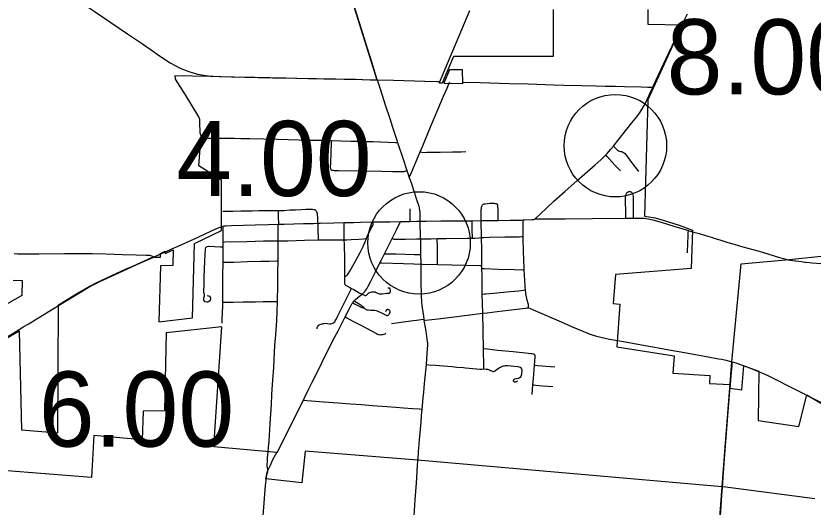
# Model space of a CAD drawing. Extents: x 1813937 to 1948437, y 826606 to 1022856.
# Drawn here: x 1852920 to 1864595, y 906839 to 914025 of the extents above; entities that cross this region are included whole.
import ezdxf

# ---------------------------------------------------------------- set-up
doc = ezdxf.new("R2010")
doc.units = 0
for name, color, linetype in [('Default', 7, 'Continuous'), ('GM_X_City_Street', 7, 'Continuous'), ('GM_X_Corporation', 7, 'Continuous'), ('GM_X_County_Road', 7, 'Continuous'), ('GM_X_State_Route', 7, 'Continuous'), ('GM_X_Township', 7, 'Continuous'), ('GM_X_Township_Road', 7, 'Continuous'), ('GM_X_US_Route', 7, 'Continuous')]:
    doc.layers.add(name, color=color, linetype=linetype)

msp = doc.modelspace()

# ---------------------------------------------------------------- linework, layer by layer
at = {"layer": 'Default'}
for centre in [(1861700, 912127), (1858825, 910704)]:
    msp.add_circle(centre, 750, dxfattribs=at)
at = {"layer": 'GM_X_City_Street'}
for points in [[(1858213, 913089), (1858450, 913085), (1858911, 913072), (1859092, 913066), (1859131, 913065)], [(1858841, 912036), (1858879, 912127), (1858974, 912353), (1859184, 912850), (1859234, 912971), (1859260, 913032), (1859273, 913062)], [(1859177, 913063), (1859196, 913063)], [(1859473, 913058), (1859719, 913052), (1860144, 913039), (1860422, 913031), (1860799, 913019), (1860946, 913014), (1861207, 913008), (1861420, 913003), (1861551, 913000), (1861703, 912997), (1861831, 912993), (1862079, 912987), (1862177, 912983), (1862227, 912983), (1862249, 912983)], [(1855645, 912263), (1855655, 912254), (1855671, 912244), (1855687, 912240), (1855720, 912237), (1855751, 912237), (1855851, 912238), (1855983, 912239), (1856115, 912238), (1856213, 912234), (1856345, 912231), (1856756, 912220), (1857216, 912210), (1857430, 912206), (1857543, 912203)], [(1857538, 911775), (1857534, 911782), (1857532, 911789), (1857530, 911798), (1857529, 911805), (1857531, 911885), (1857536, 912017), (1857542, 912180), (1857543, 912203)], [(1857543, 912203), (1857676, 912199), (1857824, 912195), (1857889, 912193), (1857955, 912192), (1858037, 912190), (1858152, 912188), (1858480, 912175), (1858510, 912174)], [(1858841, 912036), (1858865, 912030), (1858904, 912029), (1858937, 912031), (1858972, 912033), (1859035, 912034), (1859132, 912033), (1859312, 912036), (1859443, 912039), (1859508, 912042)], [(1861671, 912122), (1861679, 912114), (1861699, 912094), (1861719, 912073), (1861731, 912062), (1861744, 912053), (1861759, 912045), (1861775, 912042), (1861791, 912040), (1861806, 912036), (1861821, 912029), (1861833, 912019), (1861864, 911981), (1861912, 911916), (1861968, 911837), (1862009, 911786), (1862030, 911762), (1862042, 911752)], [(1858681, 911663), (1858694, 911691), (1858715, 911735), (1858816, 911976), (1858841, 912036)], [(1861777, 911759), (1861742, 911792), (1861697, 911838), (1861654, 911886), (1861580, 911971), (1861560, 911993)], [(1857538, 911775), (1857543, 911771), (1857550, 911768), (1857565, 911767), (1857581, 911766), (1857646, 911766), (1857932, 911760), (1858011, 911758), (1858273, 911755), (1858437, 911750), (1858552, 911749), (1858610, 911751), (1858623, 911754), (1858632, 911759), (1858645, 911766)], [(1861965, 911066), (1861965, 911093), (1861965, 911225), (1861966, 911275), (1861966, 911291), (1861966, 911325), (1861964, 911374), (1861963, 911390), (1861960, 911406), (1861956, 911418), (1861951, 911427), (1861945, 911435), (1861939, 911440), (1861932, 911446), (1861925, 911450), (1861917, 911453), (1861909, 911454), (1861903, 911455), (1861895, 911454), (1861888, 911452), (1861881, 911448), (1861875, 911444), (1861869, 911439), (1861864, 911434), (1861857, 911424), (1861851, 911411), (1861847, 911395), (1861845, 911379), (1861844, 911346), (1861847, 911134), (1861847, 911101), (1861846, 911065)], [(1859736, 911031), (1859736, 911048), (1859736, 911079), (1859736, 911143), (1859736, 911191), (1859737, 911207), (1859739, 911222), (1859741, 911231), (1859744, 911238), (1859747, 911246), (1859750, 911252), (1859755, 911259), (1859760, 911265)], [(1859760, 911265), (1859768, 911270), (1859777, 911274), (1859785, 911276), (1859793, 911277), (1859826, 911282), (1859859, 911284), (1859892, 911285), (1859924, 911284), (1859941, 911282), (1859957, 911278)], [(1859982, 911034), (1859982, 911051), (1859981, 911119), (1859982, 911203), (1859980, 911237), (1859979, 911253), (1859976, 911261), (1859972, 911268), (1859964, 911274), (1859957, 911278)], [(1855951, 911168), (1855962, 911168), (1856096, 911171), (1856214, 911173), (1856379, 911176), (1856480, 911178), (1856721, 911180), (1856767, 911180)], [(1856767, 911180), (1856787, 911180), (1856849, 911180), (1856934, 911186), (1857017, 911190), (1857100, 911195), (1857165, 911196), (1857247, 911196), (1857264, 911196), (1857281, 911194), (1857288, 911193), (1857295, 911190), (1857301, 911187), (1857306, 911183), (1857312, 911178), (1857319, 911170)], [(1856769, 910977), (1856769, 911005), (1856768, 911068), (1856767, 911147), (1856767, 911180)], [(1857343, 910991), (1857342, 911016), (1857340, 911081), (1857338, 911114), (1857335, 911130), (1857330, 911145), (1857325, 911157), (1857319, 911170)], [(1858693, 911019), (1858693, 911040), (1858693, 911068), (1858692, 911205)], [(1857352, 910747), (1857352, 910760), (1857347, 910901), (1857345, 910959), (1857343, 910991)], [(1857729, 910751), (1857726, 910926), (1857725, 910976), (1857725, 911002)], [(1858053, 910768), (1858054, 910772), (1858081, 910831), (1858134, 910933), (1858145, 910958), (1858150, 910973), (1858151, 910983), (1858151, 910999), (1858151, 911011)], [(1858431, 910769), (1858495, 910895), (1858554, 911017)], [(1859605, 910774), (1859605, 910799), (1859603, 910879), (1859602, 911012), (1859602, 911029)], [(1859739, 910781), (1859736, 911031)], [(1860350, 910796), (1860350, 910810), (1860349, 910908), (1860348, 911017), (1860348, 911040)], [(1860525, 911057), (1860606, 911056), (1860751, 911056), (1860965, 911057), (1861358, 911061), (1861846, 911065)], [(1861846, 911065), (1861965, 911066)], [(1861965, 911066), (1862064, 911067), (1862120, 911066)], [(1855956, 910717), (1855957, 910893), (1855954, 910948)], [(1856763, 910735), (1856763, 910799), (1856762, 910867), (1856762, 910942), (1856763, 910959), (1856769, 910977)], [(1862758, 910559), (1862762, 910705), (1862764, 910802), (1862767, 910850), (1862769, 910887)], [(1857729, 910751), (1857766, 910751), (1857832, 910753), (1857944, 910761), (1858009, 910765), (1858053, 910768)], [(1857738, 910212), (1857756, 910220), (1857767, 910228), (1857775, 910238), (1857784, 910251), (1857811, 910292), (1857899, 910449), (1857963, 910563), (1857993, 910621), (1858006, 910650), (1858030, 910711), (1858053, 910768)], [(1858319, 910546), (1858431, 910769)], [(1858431, 910769), (1858445, 910764), (1858456, 910761), (1858474, 910758), (1858511, 910757), (1858624, 910759), (1858786, 910763), (1858842, 910764)], [(1858842, 910764), (1858870, 910765), (1859002, 910765), (1859090, 910767)], [(1859090, 910767), (1859219, 910769), (1859527, 910772), (1859605, 910774)], [(1859095, 910387), (1859095, 910412), (1859095, 910493), (1859092, 910655), (1859091, 910748), (1859090, 910767)], [(1859605, 910774), (1859642, 910774), (1859706, 910777), (1859739, 910781)], [(1859739, 910781), (1859774, 910785), (1859853, 910787), (1860082, 910791), (1860294, 910795), (1860327, 910796), (1860350, 910796)], [(1859744, 910373), (1859743, 910406), (1859742, 910610), (1859739, 910781)], [(1860365, 910312), (1860360, 910479), (1860356, 910561), (1860350, 910794), (1860350, 910796)], [(1855723, 909935), (1855739, 909932), (1855754, 909924), (1855764, 909912), (1855770, 909896), (1855770, 909880), (1855764, 909865), (1855754, 909852), (1855741, 909843), (1855725, 909837), (1855709, 909837), (1855693, 909843), (1855681, 909853), (1855672, 909867), (1855670, 909883), (1855671, 909900), (1855681, 909931), (1855682, 909947), (1855674, 909979), (1855674, 909995), (1855675, 910094), (1855679, 910209), (1855686, 910439), (1855690, 910537), (1855696, 910619), (1855700, 910635), (1855711, 910647), (1855726, 910654), (1855742, 910656), (1855918, 910649), (1855944, 910648), (1855956, 910648)], [(1855954, 910420), (1855954, 910452), (1855956, 910648)], [(1855956, 910717), (1855979, 910718), (1856303, 910727), (1856546, 910734), (1856694, 910735), (1856763, 910735)], [(1855956, 910648), (1855956, 910697), (1855956, 910717)], [(1856759, 910441), (1856761, 910668), (1856763, 910735)], [(1856763, 910735), (1856787, 910736), (1856900, 910737), (1857145, 910743), (1857342, 910747), (1857352, 910747)], [(1857352, 910747), (1857597, 910749), (1857665, 910751), (1857729, 910751)], [(1857738, 910212), (1857739, 910322), (1857735, 910469), (1857730, 910681), (1857729, 910751)], [(1858252, 910413), (1858273, 910456), (1858319, 910546)], [(1858319, 910546), (1858359, 910545), (1858487, 910543), (1858751, 910537), (1858817, 910534), (1858846, 910534)], [(1855949, 909835), (1855950, 909978), (1855952, 910223), (1855954, 910420)], [(1855954, 910420), (1855982, 910421), (1856113, 910424), (1856310, 910431), (1856507, 910436), (1856622, 910439), (1856736, 910442), (1856759, 910441)], [(1856750, 909845), (1856755, 910092), (1856756, 910257), (1856759, 910441)], [(1857991, 909956), (1858008, 909970), (1858031, 909993), (1858047, 910012), (1858060, 910032), (1858075, 910060), (1858112, 910133), (1858185, 910280), (1858252, 910413)], [(1858252, 910413), (1858277, 910412), (1858594, 910402), (1858749, 910397), (1858849, 910394)], [(1858849, 910394), (1858875, 910393), (1859095, 910387)], [(1859095, 910387), (1859303, 910381), (1859516, 910377), (1859714, 910374), (1859744, 910373)], [(1859745, 910331), (1859744, 910373)], [(1859751, 909956), (1859747, 910222), (1859745, 910331)], [(1859745, 910331), (1859783, 910330), (1859985, 910322), (1860215, 910316), (1860342, 910312), (1860365, 910312)], [(1860381, 910016), (1860378, 910059), (1860376, 910075), (1860365, 910312)], [(1857747, 910088), (1857742, 910093), (1857740, 910098), (1857739, 910105), (1857739, 910113), (1857738, 910212)], [(1857747, 910088), (1857765, 910076), (1857810, 910050), (1857835, 910037)], [(1857331, 909447), (1857334, 909463), (1857339, 909478), (1857348, 909492), (1857359, 909503), (1857373, 909511), (1857389, 909517), (1857404, 909522), (1857420, 909525), (1857436, 909527), (1857453, 909528), (1857485, 909526), (1857518, 909522), (1857534, 909522), (1857550, 909523), (1857565, 909528), (1857578, 909538), (1857589, 909551), (1857598, 909564), (1857615, 909592), (1857637, 909636), (1857707, 909783), (1857751, 909870), (1857810, 909986), (1857826, 910018), (1857835, 910037)], [(1857835, 910037), (1857867, 910020), (1857949, 909976), (1857991, 909956)], [(1857874, 909855), (1857894, 909877), (1857932, 909909), (1857991, 909956)], [(1857991, 909956), (1858026, 909938), (1858032, 909935), (1858038, 909934), (1858046, 909935), (1858053, 909938), (1858061, 909944), (1858066, 909948), (1858076, 909960), (1858081, 909966), (1858087, 909972), (1858094, 909976), (1858101, 909980), (1858117, 909985), (1858133, 909988), (1858149, 909990), (1858165, 909989), (1858181, 909986), (1858196, 909980), (1858224, 909965), (1858240, 909959), (1858247, 909958), (1858256, 909958), (1858288, 909961), (1858352, 909969), (1858385, 909971), (1858392, 909974), (1858397, 909976), (1858398, 909978), (1858400, 909980), (1858402, 909984), (1858404, 909990), (1858405, 909993), (1858405, 909996), (1858405, 910009), (1858403, 910025), (1858401, 910033), (1858400, 910036), (1858397, 910040), (1858394, 910041), (1858390, 910043), (1858382, 910044), (1858368, 910044)], [(1859751, 909956), (1859784, 909958), (1859804, 909958), (1859917, 909967), (1860158, 909993), (1860222, 909999), (1860286, 910005), (1860350, 910012), (1860381, 910016)], [(1859760, 909675), (1859751, 909956)], [(1860429, 909752), (1860429, 909777), (1860428, 909788), (1860426, 909803), (1860422, 909819), (1860410, 909866), (1860400, 909914), (1860389, 909963), (1860381, 910016)], [(1855946, 909700), (1855948, 909766), (1855949, 909835)], [(1855949, 909835), (1855971, 909835), (1856021, 909836), (1856103, 909836), (1856249, 909840), (1856428, 909844), (1856541, 909845), (1856655, 909845), (1856721, 909845), (1856750, 909845)], [(1856613, 907648), (1856621, 907717), (1856628, 907799), (1856644, 908061), (1856661, 908340), (1856670, 908487), (1856679, 908634), (1856695, 908879), (1856714, 909209), (1856725, 909357), (1856739, 909567), (1856745, 909701), (1856750, 909845)], [(1857742, 909621), (1857794, 909726), (1857824, 909784), (1857842, 909812), (1857852, 909827)], [(1857852, 909827), (1857861, 909839), (1857871, 909852), (1857874, 909855)], [(1857852, 909827), (1857877, 909814), (1857948, 909778), (1857966, 909769), (1857970, 909766), (1857984, 909760), (1858023, 909747)], [(1857874, 909855), (1857889, 909846), (1857948, 909812), (1857976, 909794), (1857982, 909789), (1857994, 909778), (1858023, 909747)], [(1858023, 909747), (1858038, 909735), (1858051, 909728), (1858065, 909724), (1858082, 909723), (1858114, 909722), (1858147, 909722), (1858163, 909721), (1858179, 909718), (1858195, 909714), (1858210, 909708), (1858284, 909674), (1858343, 909645), (1858351, 909642), (1858358, 909641), (1858366, 909643), (1858373, 909648), (1858378, 909653), (1858384, 909659), (1858388, 909665), (1858393, 909673), (1858400, 909688), (1858401, 909694), (1858401, 909699), (1858401, 909704), (1858399, 909707), (1858397, 909712), (1858392, 909718), (1858386, 909722), (1858379, 909726), (1858371, 909729), (1858363, 909730), (1858355, 909728), (1858348, 909724), (1858338, 909711), (1858332, 909696)], [(1855939, 909530), (1855942, 909580), (1855946, 909700)], [(1857130, 908404), (1857147, 908438), (1857211, 908570), (1857255, 908658), (1857293, 908730), (1857402, 908951), (1857518, 909186), (1857593, 909332), (1857640, 909418), (1857714, 909564), (1857742, 909621)], [(1857742, 909621), (1857768, 909607), (1857854, 909561), (1857970, 909500), (1858201, 909377), (1858216, 909370), (1858231, 909365), (1858247, 909362), (1858264, 909361), (1858280, 909362), (1858296, 909363), (1858312, 909367), (1858327, 909375), (1858340, 909385)], [(1859769, 909159), (1859760, 909675)], [(1858421, 909526), (1858560, 909543), (1858740, 909568), (1858788, 909575), (1858856, 909584), (1858896, 909589)], [(1858931, 908924), (1858949, 909164), (1858951, 909198), (1858952, 909243), (1858950, 909259), (1858939, 909335), (1858927, 909411), (1858900, 909570)], [(1859769, 909159), (1859825, 909153), (1859972, 909137), (1860201, 909113), (1860381, 909097), (1860462, 909088), (1860478, 909086), (1860494, 909082), (1860502, 909079), (1860509, 909075), (1860514, 909070), (1860519, 909065), (1860523, 909057)], [(1859773, 908861), (1859772, 908884), (1859769, 909159)], [(1860517, 908914), (1860527, 909030), (1860526, 909044), (1860526, 909049), (1860523, 909057)], [(1858869, 908273), (1858874, 908327), (1858884, 908435), (1858892, 908521), (1858903, 908645), (1858931, 908924)], [(1858931, 908924), (1858967, 908921), (1859065, 908913), (1859180, 908904), (1859311, 908894), (1859376, 908888), (1859473, 908879), (1859505, 908876), (1859717, 908857), (1859743, 908857), (1859773, 908861)], [(1859773, 908861), (1859808, 908858), (1859825, 908855), (1859842, 908852), (1859857, 908847), (1859872, 908839), (1859886, 908831), (1859898, 908826), (1859901, 908825), (1859904, 908824), (1859908, 908823), (1859915, 908823), (1859917, 908823), (1859920, 908824), (1859924, 908825), (1859932, 908829), (1859945, 908839), (1859971, 908860), (1859998, 908878), (1860012, 908886), (1860027, 908893), (1860043, 908899), (1860059, 908903), (1860075, 908906), (1860091, 908908), (1860124, 908908), (1860173, 908905), (1860272, 908895), (1860288, 908892), (1860303, 908885), (1860316, 908875), (1860324, 908861), (1860329, 908845), (1860330, 908829), (1860326, 908796), (1860324, 908779), (1860321, 908763), (1860315, 908748), (1860304, 908736), (1860290, 908727), (1860275, 908722), (1860227, 908711), (1860218, 908708), (1860213, 908705), (1860212, 908704), (1860210, 908702), (1860207, 908698), (1860205, 908693), (1860205, 908690), (1860205, 908687), (1860206, 908683), (1860207, 908679), (1860210, 908675), (1860216, 908672), (1860224, 908670), (1860234, 908670), (1860241, 908671), (1860249, 908674), (1860256, 908677), (1860268, 908686)], [(1860493, 908628), (1860500, 908718), (1860517, 908914)], [(1860517, 908914), (1860528, 908913), (1860559, 908910), (1860686, 908900), (1860815, 908889)], [(1860481, 908487), (1860493, 908628)], [(1860493, 908628), (1860507, 908626), (1860535, 908624), (1860631, 908614), (1860782, 908601)], [(1863269, 907127), (1863284, 907346), (1863299, 907545), (1863373, 908485)], [(1856746, 907636), (1856817, 907778), (1856941, 908027), (1857130, 908404)], [(1857130, 908404), (1857183, 908398), (1857248, 908392), (1857427, 908379), (1857639, 908362), (1857818, 908350), (1857981, 908338), (1858144, 908325), (1858353, 908309), (1858484, 908299), (1858596, 908291), (1858730, 908282), (1858826, 908276), (1858869, 908273)], [(1858810, 907550), (1858816, 907648), (1858830, 907825), (1858840, 907923), (1858854, 908084), (1858862, 908181), (1858869, 908273)], [(1858803, 907455), (1858810, 907550)], [(1856587, 907249), (1856594, 907299), (1856602, 907331), (1856607, 907356)]]:
    msp.add_lwpolyline(points, dxfattribs=at)
at = {"layer": 'GM_X_Corporation'}
for points in [[(1852790, 909313), (1852966, 909419), (1853003, 907969), (1853534, 907926), (1853544, 909800), (1853821, 909968), (1854001, 910073), (1854094, 910121), (1854398, 910262), (1854526, 910322), (1854631, 910364), (1854919, 910496), (1855039, 910495), (1855039, 910551), (1855107, 910582), (1855107, 910549), (1855221, 910602), (1855220, 910374), (1855039, 910368), (1855014, 909548), (1855507, 909608), (1855534, 910697), (1855933, 910888), (1855933, 911621), (1855597, 911833), (1855631, 912270), (1855619, 912308), (1855615, 912475), (1855611, 912512), (1855597, 912550), (1855405, 912870), (1855257, 913101), (1855254, 913155), (1855764, 913146), (1856077, 913134), (1856467, 913124), (1857604, 913104), (1857896, 913099), (1858210, 913088), (1857802, 914396)], [(1859564, 914100), (1859120, 913047), (1859167, 913045), (1859333, 913438), (1860795, 913438), (1860795, 914118)], [(1862176, 914119), (1862176, 913903), (1862676, 913897), (1862176, 912797), (1862124, 911095), (1862284, 911072), (1862398, 911038), (1862633, 910962), (1862831, 910889), (1862812, 910332), (1861702, 910244), (1861668, 909817), (1861766, 909810), (1861720, 909183), (1862559, 909053), (1862541, 908796), (1863085, 908765), (1863078, 908647), (1863379, 908631), (1863375, 908580), (1863550, 908556), (1863579, 908905), (1863623, 908889), (1863803, 908829), (1863792, 908107), (1864385, 908017), (1864504, 908482), (1864721, 908355)], [(1852877, 910158), (1853013, 910154), (1853006, 909935), (1852486, 909635)], [(1864620, 906961), (1863278, 907134), (1863265, 907135), (1858801, 907524), (1857157, 907658), (1857107, 907193), (1856579, 907250), (1856605, 907366), (1856647, 907453), (1856685, 907534), (1856742, 907635), (1855819, 907719), (1855934, 909477), (1855118, 909390), (1855096, 908246), (1854784, 908242), (1854770, 907822), (1854063, 907885), (1854029, 907271), (1852043, 907428)]]:
    msp.add_lwpolyline(points, dxfattribs=at)
msp.add_lwpolyline([(1859188, 913044), (1859465, 913038), (1859463, 913238), (1859269, 913236)], close=True, dxfattribs=at)
at = {"layer": 'GM_X_County_Road'}
for points in [[(1858213, 913089), (1858136, 913332), (1858045, 913628), (1857982, 913831), (1857899, 914096), (1857845, 914268), (1857805, 914398)], [(1852894, 910548), (1852941, 910544), (1852993, 910545), (1853077, 910545), (1853172, 910546), (1853257, 910546), (1853630, 910547), (1853768, 910547), (1853975, 910548), (1854041, 910548), (1854237, 910545), (1854483, 910537), (1854680, 910530), (1854827, 910526), (1854861, 910525), (1854881, 910523), (1854893, 910521), (1854905, 910516), (1854919, 910509), (1854936, 910498)], [(1863386, 908631), (1863397, 908761), (1863408, 908910), (1863409, 908927), (1863411, 908963)], [(1863373, 908485), (1863386, 908631)], [(1856607, 907356), (1856608, 907364), (1856609, 907380), (1856608, 907396), (1856604, 907412), (1856602, 907428), (1856604, 907543), (1856605, 907560), (1856613, 907648)], [(1858565, 904030), (1858567, 904045), (1858584, 904290), (1858607, 904618), (1858637, 905060), (1858651, 905257), (1858662, 905388), (1858673, 905551), (1858688, 905797), (1858702, 905994), (1858746, 906633), (1858768, 906944), (1858785, 907189), (1858796, 907353), (1858803, 907455)], [(1856359, 904183), (1856381, 904500), (1856397, 904729), (1856425, 905123), (1856462, 905647), (1856477, 905843), (1856542, 906711), (1856575, 907153), (1856585, 907234), (1856587, 907249)], [(1863076, 904563), (1863089, 904733), (1863095, 904815), (1863106, 904979), (1863118, 905142), (1863136, 905371), (1863151, 905567), (1863169, 905813), (1863190, 906074), (1863212, 906385), (1863242, 906778), (1863261, 907006), (1863269, 907127)]]:
    msp.add_lwpolyline(points, dxfattribs=at)
at = {"layer": 'GM_X_State_Route'}
for points in [[(1853643, 914374), (1853903, 914204), (1854067, 914094), (1854555, 913762), (1854772, 913615), (1854935, 913503), (1854987, 913468)], [(1854987, 913468), (1855098, 913393), (1855181, 913340), (1855252, 913299), (1855296, 913276), (1855360, 913248), (1855390, 913235), (1855452, 913212), (1855515, 913191), (1855578, 913175), (1855643, 913163), (1855708, 913153), (1855781, 913146)], [(1855781, 913146), (1855807, 913144), (1855905, 913139), (1856118, 913134), (1856414, 913128), (1856640, 913123)], [(1856640, 913123), (1856676, 913122), (1856873, 913118), (1857021, 913114), (1857201, 913111), (1857431, 913106), (1857726, 913100), (1857989, 913096), (1858213, 913089)], [(1858213, 913089), (1858258, 912945), (1858330, 912727), (1858397, 912523), (1858437, 912398), (1858503, 912195), (1858510, 912174), (1858590, 911930), (1858645, 911766), (1858647, 911758), (1858664, 911712), (1858667, 911704)], [(1858667, 911704), (1858681, 911663), (1858712, 911572), (1858742, 911478), (1858751, 911452)], [(1858751, 911452), (1858784, 911353), (1858819, 911244), (1858827, 911213), (1858832, 911181), (1858835, 911149), (1858838, 911021)], [(1858838, 911021), (1858842, 910770)], [(1858842, 910770), (1858842, 910764), (1858843, 910739), (1858846, 910534), (1858849, 910394), (1858849, 910293), (1858849, 910157), (1858853, 909918), (1858858, 909849), (1858864, 909786), (1858890, 909631)], [(1858890, 909631), (1858896, 909589), (1858900, 909570), (1858919, 909573), (1859104, 909595), (1859300, 909620), (1859760, 909675), (1859822, 909682), (1859969, 909700), (1860132, 909720), (1860263, 909736), (1860377, 909750), (1860382, 909750)], [(1860382, 909750), (1860409, 909752), (1860429, 909752), (1860440, 909750), (1860446, 909748), (1860450, 909746), (1860519, 909716), (1860908, 909547), (1861058, 909483), (1861223, 909412), (1861314, 909376), (1861376, 909354), (1861423, 909340), (1861486, 909324), (1861614, 909298), (1861731, 909278)], [(1861731, 909278), (1861819, 909262), (1862031, 909224), (1862569, 909124)], [(1862569, 909124), (1862629, 909113), (1862871, 909070), (1862982, 909050), (1863210, 909009), (1863252, 909001)], [(1863252, 909001), (1863323, 908986), (1863386, 908970), (1863411, 908963), (1863465, 908947), (1863585, 908905)], [(1863585, 908905), (1863616, 908894), (1863807, 908817)], [(1863807, 908817), (1863878, 908787), (1863953, 908753), (1864070, 908695), (1864231, 908613), (1864348, 908554)], [(1864348, 908554), (1864369, 908543), (1864598, 908427), (1864712, 908367), (1864739, 908354)]]:
    msp.add_lwpolyline(points, dxfattribs=at)
at = {"layer": 'GM_X_Township'}
msp.add_lwpolyline([(1853740, 885139), (1853912, 887891), (1854256, 893376), (1854601, 899118), (1855968, 899037), (1856227, 902512), (1856354, 904189), (1858556, 904033), (1863007, 903717), (1863265, 907135), (1863306, 907714), (1863375, 908580), (1863406, 908966), (1863544, 910397), (1864246, 910459), (1864806, 910520), (1866935, 910696), (1872022, 911301), (1871903, 909711), (1873264, 909583), (1874571, 909455), (1879532, 909040), (1882082, 908847)], dxfattribs=at)
at = {"layer": 'GM_X_Township_Road'}
for points in [[(1862120, 911066), (1862146, 911063), (1862179, 911057), (1862246, 911043), (1862368, 911008), (1862557, 910950), (1862769, 910887)], [(1862769, 910887), (1862798, 910878), (1862830, 910868)], [(1862830, 910868), (1862925, 910841), (1863019, 910814), (1863124, 910782)], [(1863124, 910782), (1863144, 910776), (1863231, 910748), (1863346, 910711), (1863441, 910684), (1863567, 910647), (1863711, 910610), (1863806, 910585), (1863870, 910566), (1864025, 910514), (1864104, 910490), (1864183, 910469), (1864231, 910458), (1864296, 910447), (1864333, 910441)], [(1864333, 910441), (1864344, 910440), (1864426, 910430), (1864475, 910424), (1864491, 910423), (1864543, 910418)], [(1864543, 910418), (1864576, 910414), (1864707, 910401), (1864824, 910390)]]:
    msp.add_lwpolyline(points, dxfattribs=at)
at = {"layer": 'GM_X_US_Route'}
for points in [[(1862679, 913899), (1862684, 913908), (1862754, 914057)], [(1862166, 912804), (1862249, 912983), (1862299, 913092), (1862480, 913477), (1862633, 913803), (1862679, 913899)], [(1860369, 911041), (1860474, 911045), (1860488, 911046), (1860499, 911048), (1860507, 911049), (1860513, 911051), (1860519, 911053), (1860525, 911057), (1860608, 911134), (1860692, 911213), (1860800, 911313), (1860958, 911456), (1861142, 911619), (1861402, 911845), (1861487, 911922), (1861546, 911979), (1861560, 911993), (1861580, 912014), (1861634, 912076), (1861671, 912122), (1861757, 912229), (1861943, 912459), (1862013, 912549), (1862051, 912602), (1862087, 912657), (1862120, 912714), (1862154, 912780), (1862166, 912804)], [(1855937, 910944), (1855954, 910948), (1855969, 910952), (1855996, 910955), (1856079, 910959), (1856424, 910968), (1856621, 910973), (1856769, 910977), (1856851, 910979), (1857131, 910986), (1857279, 910990), (1857343, 910991), (1857377, 910992), (1857575, 910998), (1857725, 911002), (1857867, 911005)], [(1857867, 911005), (1857969, 911008), (1858151, 911011), (1858298, 911013), (1858397, 911014), (1858554, 911017), (1858666, 911019)], [(1858666, 911019), (1858677, 911019), (1858693, 911019), (1858792, 911020), (1858838, 911021), (1858929, 911023), (1859144, 911026)], [(1859144, 911026), (1859159, 911026), (1859324, 911026), (1859602, 911029), (1859736, 911031), (1859768, 911031), (1859917, 911033), (1859982, 911034), (1860161, 911036), (1860327, 911039), (1860348, 911040), (1860369, 911041)], [(1855182, 910608), (1855201, 910616), (1855294, 910658), (1855533, 910765), (1855849, 910909), (1855909, 910934), (1855937, 910944)], [(1854936, 910498), (1855018, 910534)], [(1855018, 910534), (1855087, 910565)], [(1855087, 910565), (1855182, 910608)], [(1853544, 909787), (1853864, 909983), (1853977, 910050), (1854063, 910098), (1854151, 910141), (1854256, 910189), (1854555, 910325), (1854689, 910386), (1854914, 910487), (1854936, 910498)], [(1852967, 909435), (1853036, 909479), (1853100, 909517), (1853240, 909603), (1853480, 909749), (1853544, 909787)], [(1852787, 909326), (1852967, 909435)]]:
    msp.add_lwpolyline(points, dxfattribs=at)

# ---------------------------------------------------------------- texts
at = {"layer": 'Default'}
for s, p in [('8.00', (1862450, 912877)), ('4.00', (1855268, 911390)), ('6.00', (1853254, 907723))]:
    msp.add_text(s, height=1100, dxfattribs=at).set_placement(p)

doc.saveas('drawing.dxf')
